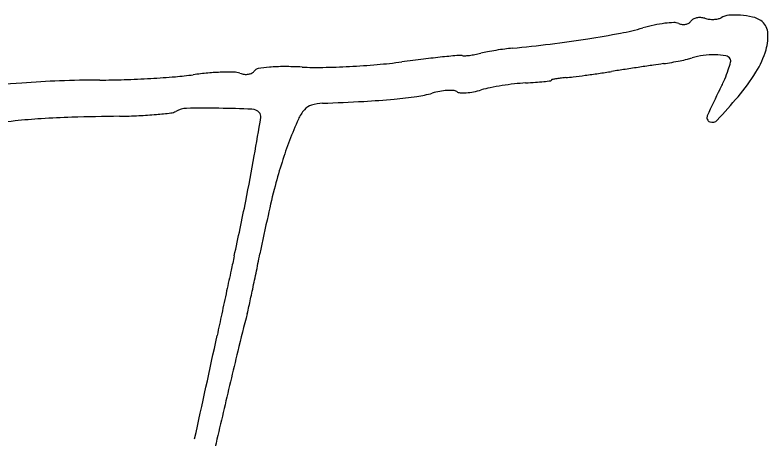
# Model space of a CAD drawing. Extents: x -8.2 to 38.5, y -0.1 to 21.9.
# Drawn here: x 24.7499 to 25.0093, y 8.7787 to 8.9249 of the extents above; entities that cross this region are included whole.
import ezdxf

# ---------------------------------------------------------------- set-up
doc = ezdxf.new("R2010")
doc.units = 0
doc.layers.add('GM_X_Adjacent_County', color=7, linetype='Continuous')

msp = doc.modelspace()

# ---------------------------------------------------------------- linework, layer by layer
at = {"layer": 'GM_X_Adjacent_County'}
for centre, radius, start, end in [((24.980973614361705, 8.923957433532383), 0.002130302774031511, 299.49733579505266, 326.46686831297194), ((24.98448797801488, 8.921628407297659), 0.002085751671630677, 117.74555025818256, 146.46695859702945), ((24.98562053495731, 8.919475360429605), 0.004518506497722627, 101.63031103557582, 117.7455241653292), ((24.985849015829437, 8.918365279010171), 0.00565185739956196, 87.20445761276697, 101.63032897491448), ((24.985828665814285, 8.91794831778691), 0.006069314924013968, 73.52940782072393, 87.20455448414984), ((24.99000741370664, 8.932082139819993), 0.008669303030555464, 253.5293522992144, 263.55612862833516), ((24.990228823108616, 8.934042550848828), 0.010642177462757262, 263.5561608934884, 272.1540550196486), ((24.990275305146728, 8.93280737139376), 0.009406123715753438, 272.1539141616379, 281.1438211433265), ((24.99141466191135, 8.927023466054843), 0.0035110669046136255, 281.14374071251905, 299.90186130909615), ((24.996341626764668, 8.918455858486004), 0.006372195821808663, 94.59297639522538, 119.90187402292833), ((24.997963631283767, 8.89826510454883), 0.026627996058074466, 85.84446586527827, 94.59294660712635), ((24.997943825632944, 8.897992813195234), 0.026901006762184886, 77.01973195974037, 85.84441855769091), ((25.002042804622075, 8.915775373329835), 0.00865214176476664, 56.46687083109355, 77.0197416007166), ((25.00384772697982, 8.918498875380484), 0.0053848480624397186, 6.148271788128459, 56.466960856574), ((24.94248571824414, 9.003420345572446), 0.08626921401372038, 280.7016917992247, 285.98755050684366), ((24.981086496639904, 8.86869284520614), 0.053878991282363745, 101.80561985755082, 105.9875183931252), ((24.978989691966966, 8.878724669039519), 0.043630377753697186, 96.90686292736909, 101.80559344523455), ((24.97823886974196, 8.884922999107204), 0.03738673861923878, 92.11719226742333, 96.90688035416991), ((24.977004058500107, 8.918324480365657), 0.003962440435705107, 67.19077656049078, 92.11721490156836), ((24.980210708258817, 8.925949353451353), 0.004309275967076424, 247.19072987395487, 263.71684006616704), ((24.980190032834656, 8.925761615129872), 0.004120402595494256, 263.71690600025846, 280.807882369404), ((24.980310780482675, 8.925129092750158), 0.003476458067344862, 280.8079250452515, 299.49752094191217), ((24.892110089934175, 9.269980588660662), 0.3575477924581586, 278.86374488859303, 280.70175408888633), ((24.99364781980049, 8.917400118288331), 0.015643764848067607, 343.39647463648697, 6.148304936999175), ((24.880240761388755, 9.349592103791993), 0.43804578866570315, 275.3706157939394, 277.09060280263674), ((24.882392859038, 9.332290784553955), 0.42061113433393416, 277.09060469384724, 278.8637590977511), ((24.933640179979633, 8.799959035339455), 0.11420292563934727, 99.08979618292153, 100.57671538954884), ((24.934251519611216, 8.796139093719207), 0.11807147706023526, 97.61236022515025, 99.08988331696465), ((24.92757393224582, 8.846103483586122), 0.06766284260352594, 95.37060985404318, 97.61240761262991), ((24.978133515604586, 8.922026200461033), 0.03183309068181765, 328.0798157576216, 343.3964267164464), ((24.974766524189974, 8.212806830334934), 0.7019445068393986, 96.88125112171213, 97.49775222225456), ((24.93963913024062, 8.503878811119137), 0.4087605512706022, 95.95689766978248, 96.88118817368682), ((24.982467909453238, 8.093411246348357), 0.8214564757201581, 95.56401379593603, 95.95683327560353), ((24.9031328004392, 8.907799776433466), 0.0032127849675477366, 75.81800414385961, 95.56400319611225), ((24.904587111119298, 8.91355472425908), 0.0027230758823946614, 255.81781995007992, 274.06340446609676), ((24.902650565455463, 8.94081438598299), 0.03005143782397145, 274.0634968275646, 277.2001303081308), ((24.902228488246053, 8.944155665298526), 0.03341927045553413, 277.20007545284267, 280.5477443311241), ((24.900880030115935, 8.951397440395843), 0.04078552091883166, 280.54778804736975, 283.43098874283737), ((24.921435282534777, 8.865322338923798), 0.04770991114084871, 100.57674005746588, 103.43106820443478), ((24.9778183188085, 8.926141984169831), 0.016905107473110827, 282.8337538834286, 288.46708605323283), ((24.989783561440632, 8.89031325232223), 0.020868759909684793, 97.63410830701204, 108.46708229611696), ((24.99049059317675, 8.885037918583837), 0.02619126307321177, 88.49765659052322, 97.63401150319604), ((24.990574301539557, 8.888231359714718), 0.02299672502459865, 79.5316635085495, 88.49754317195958), ((24.99434725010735, 8.908651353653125), 0.002231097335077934, 29.901928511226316, 79.53160262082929), ((24.995003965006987, 8.909029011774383), 0.0014735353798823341, 345.59772925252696, 29.9018984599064), ((24.842486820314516, 8.846030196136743), 0.06108494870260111, 89.86450149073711, 94.64296449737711), ((24.842318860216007, 8.77502324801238), 0.13209209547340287, 87.18018685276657, 89.86448596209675), ((24.850586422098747, 9.185605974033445), 0.27880936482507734, 271.10505433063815, 272.9898138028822), ((24.84978058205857, 9.201040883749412), 0.2942652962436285, 272.9897520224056, 274.85594890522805), ((24.859027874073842, 9.092194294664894), 0.18502660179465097, 274.8559049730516, 277.49781093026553), ((25.215727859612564, 7.248336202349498), 1.6774231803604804, 98.4287088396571, 98.59028291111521), ((25.04094080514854, 8.427900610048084), 0.4849791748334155, 98.0216604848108, 98.42868927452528), ((24.95922024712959, 9.007781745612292), 0.10063194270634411, 278.0216689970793, 279.6754256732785), ((24.95822176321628, 9.013637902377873), 0.10657261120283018, 279.675456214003, 281.25954469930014), ((24.960552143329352, 9.001932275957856), 0.09463727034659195, 281.2595690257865, 282.83380310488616), ((24.95965856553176, 8.918105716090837), 0.037965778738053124, 341.3889448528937, 345.59764882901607), ((24.825281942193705, 8.80423009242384), 0.10105806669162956, 95.06534189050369, 97.95014661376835), ((24.823704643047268, 8.822024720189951), 0.08319367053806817, 91.72751205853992, 95.06532815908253), ((24.823448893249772, 8.830504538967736), 0.07470999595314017, 88.59362887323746, 91.7275126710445), ((24.82511361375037, 8.898311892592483), 0.006882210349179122, 70.57556790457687, 88.5936285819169), ((24.829498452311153, 8.91074641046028), 0.006302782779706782, 250.57562970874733, 264.31540345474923), ((24.82942772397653, 8.910035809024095), 0.005588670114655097, 264.31534039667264, 279.35174684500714), ((24.82962641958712, 8.908829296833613), 0.004365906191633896, 279.35171303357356, 296.38639436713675), ((24.830659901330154, 8.90674611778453), 0.0020404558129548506, 296.38641486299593, 326.46694874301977), ((24.833950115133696, 8.904565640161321), 0.0019066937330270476, 99.01373130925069, 146.46689580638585), ((24.84170143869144, 8.855701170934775), 0.051382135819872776, 94.64299329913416, 99.01367297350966), ((24.853950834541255, 9.0111845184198), 0.10435546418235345, 267.1802423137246, 271.10507784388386), ((24.88879470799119, 9.330540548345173), 0.43029263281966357, 277.68194951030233, 278.30165915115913), ((24.89256372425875, 9.304714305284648), 0.40419281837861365, 278.3015734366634, 278.95107665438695), ((25.165549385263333, 7.571562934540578), 1.3503255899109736, 98.75023946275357, 98.9510038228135), ((25.238323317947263, 7.098753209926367), 1.828703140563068, 98.59025520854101, 98.75022499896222), ((24.957366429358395, 8.918877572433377), 0.040384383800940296, 336.48727005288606, 341.3889785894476), ((24.94394435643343, 8.9433237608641), 0.07211316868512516, 319.7678029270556, 328.0798367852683), ((24.777152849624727, 8.580406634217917), 0.3220098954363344, 92.12471397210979, 94.42953088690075), ((24.780942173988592, 8.47826329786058), 0.4242234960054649, 90.25023732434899, 92.1246842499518), ((24.777827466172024, 9.19146393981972), 0.2889839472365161, 270.2501994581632, 271.92756074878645), ((24.774315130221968, 9.295834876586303), 0.3934139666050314, 271.92752206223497, 273.25860264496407), ((24.776169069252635, 9.26327945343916), 0.3608057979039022, 273.25853854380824, 274.6049738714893), ((24.796602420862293, 9.009592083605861), 0.1062968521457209, 274.6049819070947, 277.95013030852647), ((24.922225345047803, 8.993105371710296), 0.09166148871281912, 274.36986850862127, 276.1647939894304), ((24.9053035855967, 9.149772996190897), 0.24924032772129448, 276.1647036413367, 276.72757624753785), ((24.934478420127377, 8.902446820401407), 0.00019935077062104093, 276.7276832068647, 358.18456670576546), ((24.934881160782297, 8.902434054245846), 0.0002035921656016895, 101.65643705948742, 178.1843052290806), ((24.943832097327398, 8.859045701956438), 0.044505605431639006, 99.95529118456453, 101.65648622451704), ((24.941197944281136, 8.874053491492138), 0.02926839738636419, 96.79469809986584, 99.95539126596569), ((24.944399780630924, 8.847180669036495), 0.056331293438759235, 94.85834399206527, 96.79466608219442), ((24.933869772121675, 8.971066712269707), 0.06800145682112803, 274.8583052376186, 277.0677912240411), ((24.89505401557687, 9.284134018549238), 0.3834658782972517, 277.0677720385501, 277.6819813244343), ((24.93587636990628, 8.928227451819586), 0.06382031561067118, 333.00826088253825, 336.48722255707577), ((24.794779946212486, 8.352861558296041), 0.5502367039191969, 94.42958060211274, 96.08769153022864), ((24.920710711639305, 8.864535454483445), 0.036008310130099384, 101.36521120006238, 106.44880477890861), ((24.932987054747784, 8.803459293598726), 0.09830603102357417, 98.96266744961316, 101.36510607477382), ((24.933922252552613, 8.797529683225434), 0.1043089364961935, 96.58681111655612, 98.9626673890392), ((24.92966670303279, 8.834384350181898), 0.06720939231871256, 93.28435297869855, 96.58688228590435), ((24.915530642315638, 9.08071437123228), 0.17952590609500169, 273.28443404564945, 274.36983717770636), ((24.865136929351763, 9.061979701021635), 0.1667658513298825, 275.30005943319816, 278.007731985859), ((24.88307322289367, 8.934481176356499), 0.03801188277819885, 278.0077341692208, 286.1249836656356), ((24.901014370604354, 8.872424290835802), 0.02658642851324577, 100.35474755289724, 106.12504641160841), ((24.900098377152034, 8.877437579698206), 0.021490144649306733, 93.58625385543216, 100.35481294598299), ((24.89983647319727, 8.881616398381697), 0.017303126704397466, 86.56833518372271, 93.58624895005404), ((24.900728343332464, 8.896489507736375), 0.0024033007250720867, 56.466973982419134, 86.56823131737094), ((24.903371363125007, 8.900477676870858), 0.002381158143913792, 236.46695327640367, 266.87067147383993), ((24.904187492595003, 8.915405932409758), 0.017331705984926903, 266.87073763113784, 273.9039922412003), ((24.903900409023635, 8.919613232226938), 0.021548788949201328, 273.90389707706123, 280.6875690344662), ((24.90292775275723, 8.924767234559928), 0.026793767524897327, 280.6874755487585, 286.4488419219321), ((25.162638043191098, 8.812727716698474), 0.1906615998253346, 153.0082418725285, 156.04199078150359), ((24.815140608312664, 9.052295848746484), 0.24082985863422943, 317.20214108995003, 319.7677389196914), ((24.856467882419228, 8.879482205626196), 0.014991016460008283, 92.32465092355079, 107.01872701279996), ((24.818413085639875, 9.816914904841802), 0.923213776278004, 272.3246280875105, 273.20491611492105), ((24.85390739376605, 9.183031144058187), 0.28833704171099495, 273.2048873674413, 275.30002106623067), ((24.803077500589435, 8.895549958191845), 0.004453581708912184, 276.6129933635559, 299.90184506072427), ((24.809148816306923, 8.884992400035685), 0.0077252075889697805, 91.0996625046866, 119.90183296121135), ((24.815398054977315, 8.55942028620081), 0.33335729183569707, 89.18325270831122, 91.0996372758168), ((24.813829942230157, 8.449366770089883), 0.4434219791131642, 87.71270800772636, 89.18335589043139), ((24.831380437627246, 8.88876621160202), 0.0036721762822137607, 43.18439429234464, 87.71277675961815), ((24.859047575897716, 8.883877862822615), 0.012599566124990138, 138.46639382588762, 156.22614108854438), ((24.85366236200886, 8.888647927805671), 0.005405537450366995, 107.01870901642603, 138.46636411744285), ((24.771152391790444, 8.698100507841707), 0.1914525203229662, 93.65812727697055, 96.36946624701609), ((24.777326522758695, 8.601524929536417), 0.2882252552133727, 91.56431685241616, 93.65807556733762), ((24.81277232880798, 7.3034833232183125), 1.5867507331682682, 90.97200947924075, 91.56421733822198), ((24.781997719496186, 9.117358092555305), 0.22738508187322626, 270.97193295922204, 272.65983610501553), ((24.785522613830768, 9.041485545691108), 0.1514306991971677, 272.6597837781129, 274.9487886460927), ((24.78364693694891, 9.06314935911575), 0.17317556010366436, 274.9487387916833, 276.61303733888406), ((23.361975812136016, 9.133176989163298), 1.4926166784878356, 350.09287183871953, 350.6066995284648), ((24.83258421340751, 8.889896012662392), 0.0020212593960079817, 350.60670588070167, 43.18445201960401), ((25.00952281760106, 8.817592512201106), 0.17702750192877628, 156.2261843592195, 158.80071920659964), ((24.98981618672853, 8.889521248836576), 0.0015461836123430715, 156.04195795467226, 248.0897610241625), ((24.792395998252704, 8.50779304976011), 0.38294199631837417, 96.36945023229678, 97.9835602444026), ((24.990119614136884, 8.89027565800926), 0.0023593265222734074, 248.0897553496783, 317.20214309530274), ((24.956624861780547, 8.838109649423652), 0.12028997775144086, 158.80077971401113, 162.53475901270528), ((24.240555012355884, 8.979727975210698), 0.6007377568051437, 348.573845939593, 350.09284940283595), ((25.007383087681, 8.822139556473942), 0.17350126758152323, 162.5347799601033, 165.37238031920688), ((25.09718694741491, 8.798701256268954), 0.2663133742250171, 165.37239833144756, 167.61190447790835), ((23.569655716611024, 9.115326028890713), 1.2852030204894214, 347.7136253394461, 348.57374554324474), ((25.578770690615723, 8.692923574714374), 0.7593770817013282, 167.6119398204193, 168.63683989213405), ((23.536748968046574, 9.103301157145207), 1.3234725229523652, 348.3427999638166, 348.63684174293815), ((27.593032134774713, 8.23908999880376), 2.832484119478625, 167.71361891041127, 167.81606375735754), ((36.24890586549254, 6.370158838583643), 11.687824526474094, 167.8160392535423, 167.85179181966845), ((23.826422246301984, 9.043536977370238), 1.0276983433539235, 347.9874114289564, 348.34287416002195), ((37.482421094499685, 6.104620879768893), 12.94959717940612, 167.85175097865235, 167.887274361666), ((23.833490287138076, 9.042030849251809), 1.0204716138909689, 347.6861536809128, 347.98752930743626), ((24.77359987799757, 8.836815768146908), 0.05822462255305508, 345.25877347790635, 347.6861902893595), ((35.17816262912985, 6.59914905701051), 10.592869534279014, 167.88728828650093, 167.92854124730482), ((25.420843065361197, 8.666516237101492), 0.6110478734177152, 165.25871942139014, 166.5111926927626), ((19.17379780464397, 10.02183970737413), 5.773391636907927, 347.5660705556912, 347.9286379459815), ((28.66564469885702, 7.888176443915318), 3.9478952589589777, 166.5111614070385, 166.8267463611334), ((29.61553738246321, 7.665853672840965), 4.923458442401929, 166.82680055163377, 167.07936024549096)]:
    msp.add_arc(centre, radius, start, end, dxfattribs=at)

doc.saveas('drawing.dxf')
